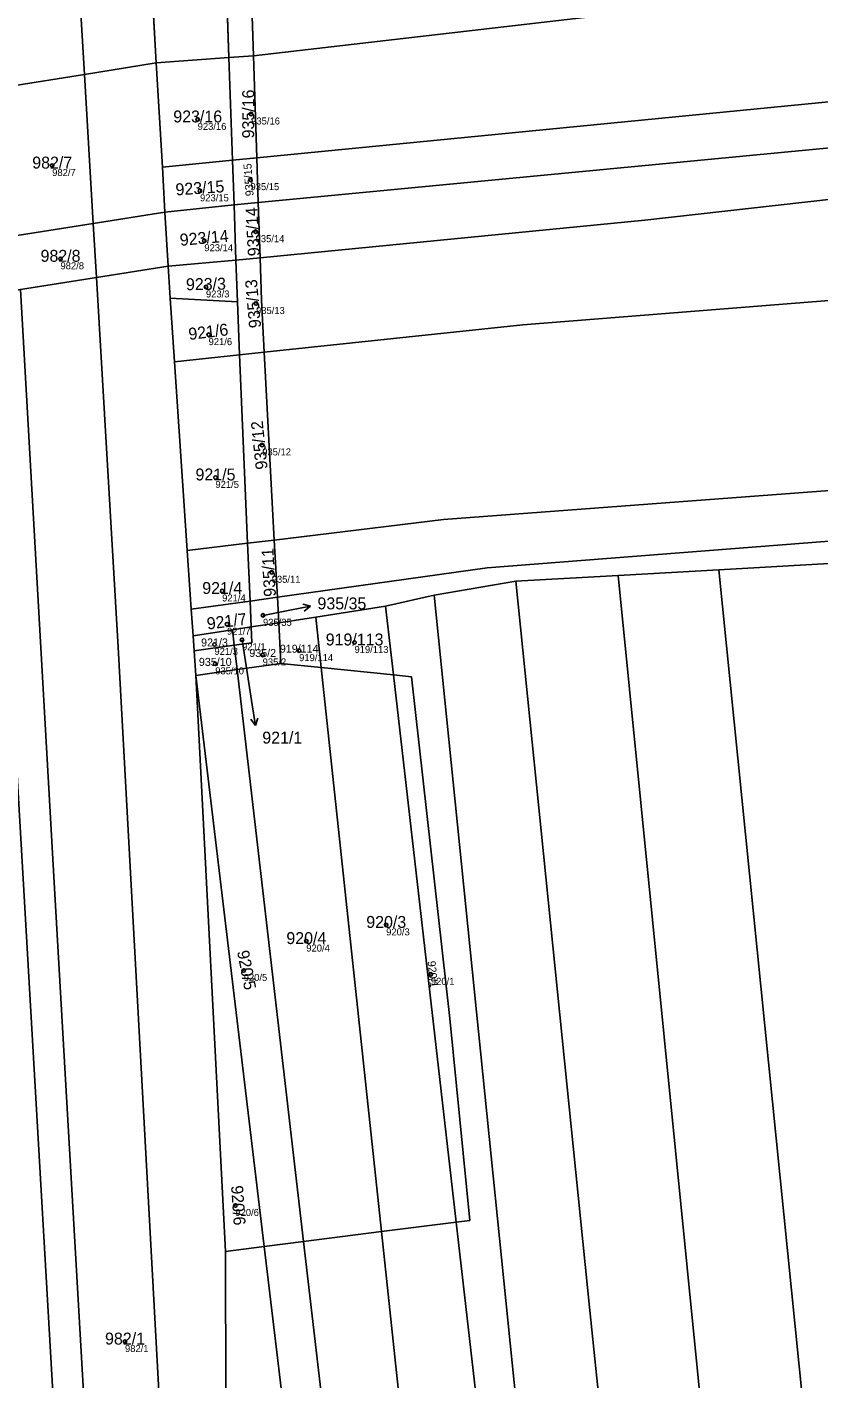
# Model space of a CAD drawing. Extents: x -603967 to -594699, y -1179315 to -1165625.
# Drawn here: x -595878.2 to -595765.5, y -1172425.9 to -1172233.4 of the extents above; entities that cross this region are included whole.
import ezdxf

# ---------------------------------------------------------------- set-up
doc = ezdxf.new("R2010")
doc.units = 0
for name, color, linetype in [('Definiční body', 7, 'Continuous'), ('Hranice parcel', 7, 'Continuous'), ('Parcelní čísla', 7, 'Continuous'), ('Polygon parcely', 7, 'Continuous'), ('Pop  PČ popisy', 7, 'Continuous'), ('Vnitřní kresba', 7, 'Continuous')]:
    doc.layers.add(name, color=color, linetype=linetype)

msp = doc.modelspace()

# ---------------------------------------------------------------- linework, layer by layer
at = {"layer": 'Definiční body'}
for centre in [(-595846.3, -1172245.76994), (-595853.92, -1172246.53994), (-595874.62, -1172253.10994), (-595846.4, -1172255.11994), (-595853.58, -1172256.70994), (-595845.67, -1172262.52994), (-595852.97, -1172263.81994), (-595873.44, -1172266.38994), (-595852.74, -1172270.39994), (-595845.61, -1172272.75994), (-595852.36, -1172277.18994), (-595844.73, -1172292.89994), (-595851.39, -1172297.52994), (-595843.38, -1172311.03994), (-595850.43, -1172313.69994), (-595844.62, -1172317.16994), (-595849.74, -1172318.42994), (-595851.53, -1172321.30994), (-595847.6, -1172320.64994), (-595831.6, -1172321.02994), (-595844.67, -1172322.80994), (-595839.48, -1172322.19994), (-595851.42, -1172324.07994), (-595827.09, -1172361.25994), (-595838.46, -1172363.55994), (-595847.36, -1172367.74994), (-595820.73, -1172368.29994), (-595848.55, -1172401.21994), (-595864.26, -1172420.59994)]:
    msp.add_circle(centre, 0.25, dxfattribs=at)
at = {"layer": 'Hranice parcel'}
for p, q in [((-595846.71, -1172214.8), (-595845.98, -1172237.49)), ((-595849.46, -1172237.74), (-595850.22, -1172215.46)), ((-595861.02, -1172217.5), (-595859.8, -1172238.47)), ((-595849.46, -1172237.74), (-595859.8, -1172238.47)), ((-595845.98, -1172237.49), (-595849.46, -1172237.74)), ((-595848.96, -1172252.35), (-595849.46, -1172237.74)), ((-595845.98, -1172237.49), (-595845.51, -1172252.01)), ((-595859.8, -1172238.47), (-595858.94, -1172253.33)), ((-595848.96, -1172252.35), (-595858.94, -1172253.33)), ((-595858.94, -1172253.33), (-595858.57, -1172259.73)), ((-595845.51, -1172252.01), (-595848.96, -1172252.35)), ((-595848.74, -1172258.71), (-595848.96, -1172252.35)), ((-595845.51, -1172252.01), (-595845.3, -1172258.35)), ((-595848.74, -1172258.71), (-595858.57, -1172259.73)), ((-595845.3, -1172258.35), (-595848.74, -1172258.71)), ((-595848.47, -1172266.56), (-595848.74, -1172258.71)), ((-595845.3, -1172258.35), (-595845.04, -1172266.26)), ((-595858.57, -1172259.73), (-595858.12, -1172267.42)), ((-595848.47, -1172266.56), (-595858.12, -1172267.42)), ((-595845.04, -1172266.26), (-595848.47, -1172266.56)), ((-595848.27, -1172272.5), (-595848.47, -1172266.56)), ((-595858.12, -1172267.42), (-595857.81, -1172271.97)), ((-595857.81, -1172271.97), (-595848.27, -1172272.5)), ((-595857.81, -1172271.97), (-595857.2, -1172281.06)), ((-595847.95, -1172280.07), (-595848.27, -1172272.5)), ((-595847.95, -1172280.07), (-595857.2, -1172281.06)), ((-595844.45, -1172279.7), (-595847.95, -1172280.07)), ((-595846.82, -1172306.9), (-595847.95, -1172280.07)), ((-595844.45, -1172279.7), (-595843.02, -1172306.44)), ((-595857.2, -1172281.06), (-595855.39, -1172307.95)), ((-595846.82, -1172306.9), (-595855.39, -1172307.95)), ((-595843.02, -1172306.44), (-595846.82, -1172306.9)), ((-595846.47, -1172315.13), (-595846.82, -1172306.9)), ((-595843.02, -1172306.44), (-595842.58, -1172314.58)), ((-595855.39, -1172307.95), (-595854.83, -1172316.3)), ((-595794.06, -1172311.49), (-595808.65, -1172312.32)), ((-595779.75, -1172310.67), (-595794.06, -1172311.49)), ((-595764.04, -1172309.77), (-595779.75, -1172310.67)), ((-595808.65, -1172312.32), (-595820.25, -1172314.31)), ((-595854.83, -1172316.3), (-595846.47, -1172315.13)), ((-595846.47, -1172315.13), (-595842.58, -1172314.58)), ((-595846.32, -1172318.82), (-595846.47, -1172315.13)), ((-595842.58, -1172314.58), (-595842.39, -1172318.22)), ((-595820.25, -1172314.31), (-595827.17, -1172315.88)), ((-595854.83, -1172316.3), (-595854.57, -1172320.09)), ((-595827.17, -1172315.88), (-595837.1, -1172317.41)), ((-595827.17, -1172315.88), (-595826.05, -1172325.65)), ((-595848.97, -1172319.23), (-595854.57, -1172320.09)), ((-595846.32, -1172318.82), (-595848.97, -1172319.23)), ((-595848.97, -1172319.23), (-595848.71, -1172321.43)), ((-595842.39, -1172318.22), (-595846.32, -1172318.82)), ((-595837.1, -1172317.41), (-595842.39, -1172318.22)), ((-595842.08, -1172324.02), (-595842.39, -1172318.22)), ((-595837.1, -1172317.41), (-595836.33, -1172324.6)), ((-595854.57, -1172320.09), (-595854.43, -1172322.24)), ((-595854.43, -1172322.24), (-595848.71, -1172321.43)), ((-595854.43, -1172322.24), (-595854.2, -1172325.73)), ((-595848.71, -1172321.43), (-595848.31, -1172324.9)), ((-595848.31, -1172324.9), (-595854.2, -1172325.73)), ((-595848.31, -1172324.9), (-595842.08, -1172324.02)), ((-595848.31, -1172324.9), (-595838.84, -1172406.35)), ((-595842.08, -1172324.02), (-595836.33, -1172324.6)), ((-595836.33, -1172324.6), (-595827.77, -1172404.94)), ((-595836.33, -1172324.6), (-595826.05, -1172325.65)), ((-595854.2, -1172325.73), (-595844.46, -1172407.06)), ((-595854.2, -1172325.73), (-595849.96, -1172407.76)), ((-595826.05, -1172325.65), (-595817.14, -1172403.59)), ((-595823.5, -1172325.91), (-595826.05, -1172325.65)), ((-595817.14, -1172403.59), (-595827.77, -1172404.94)), ((-595817.14, -1172403.59), (-595815.21, -1172403.34)), ((-595827.77, -1172404.94), (-595838.84, -1172406.35)), ((-595844.46, -1172407.06), (-595849.96, -1172407.76)), ((-595838.84, -1172406.35), (-595844.46, -1172407.06))]:
    msp.add_line(p, q, dxfattribs=at)
for points in [[(-595383.74, -1172165.52), (-595638.46, -1172221.48), (-595708, -1172221.43), (-595845.98, -1172237.49)], [(-595380.47, -1172179.08), (-595468.71, -1172200.16), (-595537.52, -1172214.35), (-595639.64, -1172231.83), (-595845.51, -1172252.01)], [(-595379.01, -1172185.19), (-595445.63, -1172201.3), (-595569.76, -1172226.91), (-595626.71, -1172235.67), (-595733.16, -1172247.62), (-595845.3, -1172258.35)], [(-595376.44, -1172194.09), (-595553.11, -1172231.59), (-595702.14, -1172250.98), (-595790.28, -1172260.88), (-595845.04, -1172266.26)], [(-595844.45, -1172279.7), (-595807.64, -1172275.77), (-595645.29, -1172262.9), (-595489.36, -1172234.14), (-595431.9, -1172222.29), (-595373.49, -1172206.02)], [(-595843.02, -1172306.44), (-595818.95, -1172303.5), (-595697.62, -1172294.38), (-595608.27, -1172285.4), (-595537.16, -1172274.43), (-595491.81, -1172262.75), (-595489.7, -1172262.62), (-595425.55, -1172247.98), (-595366.66, -1172230.12)], [(-595842.58, -1172314.58), (-595812.73, -1172310.4), (-595604.66, -1172294.14), (-595562.63, -1172287.86), (-595422.11, -1172255.41), (-595364.62, -1172236.79)], [(-595905.51, -1172245.87), (-595896.2, -1172244.36), (-595885.25, -1172242.59), (-595880.78, -1172241.87), (-595870.02, -1172240.13), (-595859.8, -1172238.47)], [(-595904.23, -1172267.03), (-595894.97, -1172265.55), (-595884.02, -1172263.8), (-595879.58, -1172263.09), (-595868.78, -1172261.36), (-595858.57, -1172259.73)], [(-595845.04, -1172266.26), (-595844.85, -1172272.27), (-595844.45, -1172279.7)], [(-595858.12, -1172267.42), (-595868.33, -1172269.05), (-595879.14, -1172270.77), (-595883.58, -1172271.48), (-595894.52, -1172273.23), (-595903.73, -1172274.7)], [(-595766.98, -1172607.5), (-595776.11, -1172491.96), (-595794.06, -1172311.49)], [(-595751.21, -1172606.72), (-595761.25, -1172494.24), (-595779.75, -1172310.67)], [(-595781.02, -1172608.2), (-595791.56, -1172479.47), (-595798.11, -1172416.19), (-595808.65, -1172312.32)], [(-595793.19, -1172608.8), (-595802.86, -1172485.78), (-595820.25, -1172314.31)], [(-595848.71, -1172321.43), (-595846.23, -1172321.08), (-595846.32, -1172318.82)], [(-595815.21, -1172403.34), (-595818.04, -1172374.6), (-595823.5, -1172325.91)], [(-595799.91, -1172609.13), (-595807.43, -1172488.53), (-595817.14, -1172403.59)], [(-595810.48, -1172609.66), (-595818.64, -1172490.59), (-595827.77, -1172404.94)], [(-595849.96, -1172407.76), (-595849.84, -1172449.1), (-595845.61, -1172543.49)], [(-595828.51, -1172600.4), (-595834.41, -1172491.04), (-595844.46, -1172407.06)], [(-595822.45, -1172603.51), (-595829.61, -1172485.78), (-595838.84, -1172406.35)]]:
    msp.add_lwpolyline(points, dxfattribs=at)
at = {"layer": 'Polygon parcely'}
for points in [[(-595387.26, -1172151.26), (-595389.01, -1172144.16), (-595556.76, -1172181.45), (-595636.89, -1172202.33), (-595718.82, -1172202.48), (-595842.05, -1172213.92), (-595846.71, -1172214.8), (-595845.98, -1172237.49), (-595708, -1172221.43), (-595638.46, -1172221.48), (-595383.74, -1172165.52)], [(-595383.74, -1172165.52), (-595638.46, -1172221.48), (-595708, -1172221.43), (-595845.98, -1172237.49), (-595845.51, -1172252.01), (-595639.64, -1172231.83), (-595537.52, -1172214.35), (-595468.71, -1172200.16), (-595380.47, -1172179.08), (-595381.35, -1172173.98)], [(-595537.52, -1172214.35), (-595639.64, -1172231.83), (-595845.51, -1172252.01), (-595845.3, -1172258.35), (-595733.16, -1172247.62), (-595626.71, -1172235.67), (-595569.76, -1172226.91), (-595445.63, -1172201.3), (-595379.01, -1172185.19), (-595380.47, -1172179.08), (-595468.71, -1172200.16)], [(-595445.63, -1172201.3), (-595569.76, -1172226.91), (-595626.71, -1172235.67), (-595733.16, -1172247.62), (-595845.3, -1172258.35), (-595845.04, -1172266.26), (-595790.28, -1172260.88), (-595702.14, -1172250.98), (-595553.11, -1172231.59), (-595376.44, -1172194.09), (-595379.01, -1172185.19)], [(-595790.28, -1172260.88), (-595845.04, -1172266.26), (-595844.85, -1172272.27), (-595844.45, -1172279.7), (-595807.64, -1172275.77), (-595645.29, -1172262.9), (-595489.36, -1172234.14), (-595431.9, -1172222.29), (-595373.49, -1172206.02), (-595376.44, -1172194.09), (-595553.11, -1172231.59), (-595702.14, -1172250.98)], [(-595489.7, -1172262.62), (-595425.55, -1172247.98), (-595366.66, -1172230.12), (-595367.96, -1172225.59), (-595372.33, -1172210.16), (-595373.49, -1172206.02), (-595431.9, -1172222.29), (-595489.36, -1172234.14), (-595645.29, -1172262.9), (-595807.64, -1172275.77), (-595844.45, -1172279.7), (-595843.02, -1172306.44), (-595818.95, -1172303.5), (-595697.62, -1172294.38), (-595608.27, -1172285.4), (-595537.16, -1172274.43), (-595491.81, -1172262.75)], [(-595846.71, -1172214.8), (-595850.22, -1172215.46), (-595849.46, -1172237.74), (-595845.98, -1172237.49)], [(-595850.22, -1172215.46), (-595861.02, -1172217.5), (-595859.8, -1172238.47), (-595849.46, -1172237.74)], [(-595880.78, -1172241.87), (-595870.02, -1172240.13), (-595859.8, -1172238.47), (-595861.02, -1172217.5), (-595871.25, -1172219.15), (-595881.97, -1172220.87), (-595886.47, -1172221.59), (-595897.42, -1172223.35), (-595906.57, -1172224.82), (-595905.51, -1172245.87), (-595896.2, -1172244.36), (-595885.25, -1172242.59)], [(-595604.66, -1172294.14), (-595562.63, -1172287.86), (-595422.11, -1172255.41), (-595364.62, -1172236.79), (-595366.66, -1172230.12), (-595425.55, -1172247.98), (-595489.7, -1172262.62), (-595491.81, -1172262.75), (-595537.16, -1172274.43), (-595608.27, -1172285.4), (-595697.62, -1172294.38), (-595818.95, -1172303.5), (-595843.02, -1172306.44), (-595842.58, -1172314.58), (-595812.73, -1172310.4)], [(-595858.94, -1172253.33), (-595848.96, -1172252.35), (-595849.46, -1172237.74), (-595859.8, -1172238.47)], [(-595849.46, -1172237.74), (-595848.96, -1172252.35), (-595845.51, -1172252.01), (-595845.98, -1172237.49)], [(-595884.02, -1172263.8), (-595879.58, -1172263.09), (-595868.78, -1172261.36), (-595858.57, -1172259.73), (-595858.94, -1172253.33), (-595859.8, -1172238.47), (-595870.02, -1172240.13), (-595880.78, -1172241.87), (-595885.25, -1172242.59), (-595896.2, -1172244.36), (-595905.51, -1172245.87), (-595905.11, -1172253.75), (-595904.72, -1172259.65), (-595904.23, -1172267.03), (-595894.97, -1172265.55)], [(-595848.96, -1172252.35), (-595858.94, -1172253.33), (-595858.57, -1172259.73), (-595848.74, -1172258.71)], [(-595845.51, -1172252.01), (-595848.96, -1172252.35), (-595848.74, -1172258.71), (-595845.3, -1172258.35)], [(-595848.47, -1172266.56), (-595848.74, -1172258.71), (-595858.57, -1172259.73), (-595858.12, -1172267.42)], [(-595845.3, -1172258.35), (-595848.74, -1172258.71), (-595848.47, -1172266.56), (-595845.04, -1172266.26)], [(-595858.12, -1172267.42), (-595858.57, -1172259.73), (-595868.78, -1172261.36), (-595879.58, -1172263.09), (-595884.02, -1172263.8), (-595894.97, -1172265.55), (-595904.23, -1172267.03), (-595903.73, -1172274.7), (-595894.52, -1172273.23), (-595883.58, -1172271.48), (-595879.14, -1172270.77), (-595868.33, -1172269.05)], [(-595848.27, -1172272.5), (-595848.47, -1172266.56), (-595858.12, -1172267.42), (-595857.81, -1172271.97)], [(-595845.04, -1172266.26), (-595848.47, -1172266.56), (-595848.27, -1172272.5), (-595847.95, -1172280.07), (-595844.45, -1172279.7), (-595844.85, -1172272.27)], [(-595847.95, -1172280.07), (-595848.27, -1172272.5), (-595857.81, -1172271.97), (-595857.2, -1172281.06)], [(-595847.95, -1172280.07), (-595857.2, -1172281.06), (-595855.39, -1172307.95), (-595846.82, -1172306.9)], [(-595844.45, -1172279.7), (-595847.95, -1172280.07), (-595846.82, -1172306.9), (-595843.02, -1172306.44)], [(-595846.47, -1172315.13), (-595846.82, -1172306.9), (-595855.39, -1172307.95), (-595854.83, -1172316.3)], [(-595842.58, -1172314.58), (-595843.02, -1172306.44), (-595846.82, -1172306.9), (-595846.47, -1172315.13)], [(-595794.06, -1172311.49), (-595808.65, -1172312.32), (-595798.11, -1172416.19), (-595791.56, -1172479.47), (-595781.02, -1172608.2), (-595766.98, -1172607.5), (-595776.11, -1172491.96)], [(-595779.75, -1172310.67), (-595794.06, -1172311.49), (-595776.11, -1172491.96), (-595766.98, -1172607.5), (-595751.21, -1172606.72), (-595761.25, -1172494.24)], [(-595779.75, -1172310.67), (-595761.25, -1172494.24), (-595751.21, -1172606.72), (-595734.9, -1172605.67), (-595764.04, -1172309.77)], [(-595781.02, -1172608.2), (-595791.56, -1172479.47), (-595798.11, -1172416.19), (-595808.65, -1172312.32), (-595820.25, -1172314.31), (-595802.86, -1172485.78), (-595793.19, -1172608.8)], [(-595854.57, -1172320.09), (-595848.97, -1172319.23), (-595846.32, -1172318.82), (-595846.47, -1172315.13), (-595854.83, -1172316.3)], [(-595846.32, -1172318.82), (-595842.39, -1172318.22), (-595842.58, -1172314.58), (-595846.47, -1172315.13)], [(-595793.19, -1172608.8), (-595802.86, -1172485.78), (-595820.25, -1172314.31), (-595827.17, -1172315.88), (-595826.05, -1172325.65), (-595823.5, -1172325.91), (-595818.04, -1172374.6), (-595815.21, -1172403.34), (-595817.14, -1172403.59), (-595807.43, -1172488.53), (-595799.91, -1172609.13)], [(-595836.33, -1172324.6), (-595826.05, -1172325.65), (-595827.17, -1172315.88), (-595837.1, -1172317.41)], [(-595848.97, -1172319.23), (-595854.57, -1172320.09), (-595854.43, -1172322.24), (-595848.71, -1172321.43)], [(-595846.23, -1172321.08), (-595846.32, -1172318.82), (-595848.97, -1172319.23), (-595848.71, -1172321.43)], [(-595848.31, -1172324.9), (-595842.08, -1172324.02), (-595842.39, -1172318.22), (-595846.32, -1172318.82), (-595846.23, -1172321.08), (-595848.71, -1172321.43)], [(-595836.33, -1172324.6), (-595837.1, -1172317.41), (-595842.39, -1172318.22), (-595842.08, -1172324.02)], [(-595854.2, -1172325.73), (-595848.31, -1172324.9), (-595848.71, -1172321.43), (-595854.43, -1172322.24)], [(-595848.31, -1172324.9), (-595854.2, -1172325.73), (-595844.46, -1172407.06), (-595838.84, -1172406.35)], [(-595838.84, -1172406.35), (-595827.77, -1172404.94), (-595836.33, -1172324.6), (-595842.08, -1172324.02), (-595848.31, -1172324.9)], [(-595827.77, -1172404.94), (-595817.14, -1172403.59), (-595826.05, -1172325.65), (-595836.33, -1172324.6)], [(-595849.96, -1172407.76), (-595844.46, -1172407.06), (-595854.2, -1172325.73)], [(-595818.04, -1172374.6), (-595823.5, -1172325.91), (-595826.05, -1172325.65), (-595817.14, -1172403.59), (-595815.21, -1172403.34)], [(-595807.43, -1172488.53), (-595817.14, -1172403.59), (-595827.77, -1172404.94), (-595818.64, -1172490.59), (-595810.48, -1172609.66), (-595799.91, -1172609.13)], [(-595818.64, -1172490.59), (-595827.77, -1172404.94), (-595838.84, -1172406.35), (-595829.61, -1172485.78), (-595822.45, -1172603.51), (-595810.48, -1172609.66)], [(-595834.41, -1172491.04), (-595844.46, -1172407.06), (-595849.96, -1172407.76), (-595849.84, -1172449.1), (-595845.61, -1172543.49), (-595838.28, -1172595.38), (-595828.51, -1172600.4)], [(-595822.45, -1172603.51), (-595829.61, -1172485.78), (-595838.84, -1172406.35), (-595844.46, -1172407.06), (-595834.41, -1172491.04), (-595828.51, -1172600.4)]]:
    msp.add_lwpolyline(points, close=True, dxfattribs=at)
for points in [[(-595887.85, -1172569.82), (-595877.77, -1172576.26), (-595865.48, -1172584.11), (-595861.01, -1172586.97), (-595850.29, -1172593.82), (-595837.33, -1172602.09), (-595838.28, -1172595.38), (-595845.61, -1172543.49), (-595849.84, -1172449.1), (-595849.96, -1172407.76), (-595854.2, -1172325.73), (-595854.43, -1172322.24), (-595854.57, -1172320.09), (-595854.83, -1172316.3), (-595855.39, -1172307.95), (-595857.2, -1172281.06), (-595857.81, -1172271.97), (-595858.12, -1172267.42), (-595868.33, -1172269.05), (-595879.14, -1172270.77)], [(-595604.66, -1172294.14), (-595812.73, -1172310.4), (-595842.58, -1172314.58), (-595842.39, -1172318.22), (-595837.1, -1172317.41), (-595827.17, -1172315.88), (-595820.25, -1172314.31), (-595808.65, -1172312.32), (-595794.06, -1172311.49), (-595779.75, -1172310.67), (-595764.04, -1172309.77)]]:
    msp.add_lwpolyline(points, dxfattribs=at)
at = {"layer": 'Pop  PČ popisy'}
for p, q in [((-595844.62, -1172317.17), (-595840.82, -1172316.45)), ((-595840.82, -1172316.45), (-595837.874, -1172315.877)), ((-595837.874, -1172315.877), (-595838.953, -1172315.577)), ((-595837.874, -1172315.877), (-595838.762, -1172316.56)), ((-595847.6, -1172320.65), (-595846.18, -1172329.9)), ((-595846.18, -1172329.9), (-595845.711, -1172332.864)), ((-595845.711, -1172332.864), (-595846.362, -1172331.953)), ((-595845.711, -1172332.864), (-595845.373, -1172331.797))]:
    msp.add_line(p, q, dxfattribs=at)
at = {"layer": 'Vnitřní kresba'}
for p, q in [((-595871.25, -1172219.15), (-595870.02, -1172240.13)), ((-595870.02, -1172240.13), (-595868.78, -1172261.36)), ((-595868.78, -1172261.36), (-595868.33, -1172269.05)), ((-595868.33, -1172269.05), (-595865.25, -1172321.68)), ((-595874.36, -1172355.21), (-595879.14, -1172270.77)), ((-595872.26, -1172467), (-595883.58, -1172271.48)), ((-595865.25, -1172321.68), (-595850.29, -1172593.82)), ((-595861.01, -1172586.97), (-595874.36, -1172355.21))]:
    msp.add_line(p, q, dxfattribs=at)

# ---------------------------------------------------------------- texts
at = {"layer": 'Definiční body'}
for s, p in [('923/16', (-595853.92, -1172248.029)), ('935/16', (-595846.3, -1172247.259)), ('982/7', (-595874.62, -1172254.599)), ('935/15', (-595846.4, -1172256.609)), ('923/15', (-595853.58, -1172258.199)), ('935/14', (-595845.67, -1172264.019)), ('923/14', (-595852.97, -1172265.309)), ('982/8', (-595873.44, -1172267.879)), ('923/3', (-595852.74, -1172271.889)), ('935/13', (-595845.61, -1172274.249)), ('921/6', (-595852.36, -1172278.679)), ('935/12', (-595844.73, -1172294.389)), ('921/5', (-595851.39, -1172299.019)), ('935/11', (-595843.38, -1172312.529)), ('921/4', (-595850.43, -1172315.189)), ('921/7', (-595849.74, -1172319.919)), ('935/35', (-595844.62, -1172318.659)), ('921/1', (-595847.6, -1172322.139)), ('921/3', (-595851.53, -1172322.799)), ('919/114', (-595839.48, -1172323.689)), ('919/113', (-595831.6, -1172322.519)), ('935/10', (-595851.42, -1172325.569)), ('935/2', (-595844.67, -1172324.299)), ('920/3', (-595827.09, -1172362.749)), ('920/4', (-595838.46, -1172365.049)), ('920/5', (-595847.36, -1172369.239)), ('920/1', (-595820.73, -1172369.789)), ('920/6', (-595848.55, -1172402.709)), ('982/1', (-595864.26, -1172422.089))]:
    msp.add_text(s, height=0.999996, dxfattribs=at).set_placement(p)
at = {"layer": 'Parcelní čísla'}
for s, height, rotation, p in [('935/16', 1.699998, 90, (-595845.875, -1172249.236)), ('935/15', 1.14, 94, (-595845.953, -1172257.418)), ('923/15', 1.699998, 4, (-595857.008, -1172257.375)), ('935/14', 1.699998, 92.9999972, (-595845.064, -1172265.969)), ('923/14', 1.699998, 5, (-595856.386, -1172264.545)), ('923/3', 1.699998, 1, (-595855.568, -1172270.874)), ('935/13', 1.699998, 95, (-595844.884, -1172276.176)), ('921/6', 1.699998, 7, (-595855.123, -1172277.957)), ('935/12', 1.699998, 96, (-595843.944, -1172296.302)), ('935/11', 1.699998, 92.9999972, (-595842.774, -1172314.479)), ('921/7', 1.699998, 7, (-595852.503, -1172319.197)), ('920/5', 1.699998, 281, (-595848.318, -1172365.047)), ('920/1', 1.14, 275.9999972, (-595821.212, -1172366.438)), ('920/6', 1.699998, 274, (-595849.171, -1172398.42))]:
    msp.add_text(s, height=height, rotation=rotation, dxfattribs=at).set_placement(p)
for s, height, p in [('923/16', 1.699998, (-595857.386, -1172246.965)), ('982/7', 1.699998, (-595877.456, -1172253.535)), ('982/8', 1.699998, (-595876.276, -1172266.815)), ('921/5', 1.699998, (-595854.226, -1172297.955)), ('921/4', 1.699998, (-595853.266, -1172314.125)), ('935/35', 1.699998, (-595836.87, -1172316.315)), ('921/3', 1.14, (-595853.431, -1172321.595)), ('919/113', 1.699998, (-595835.696, -1172321.455)), ('935/2', 1.14, (-595846.571, -1172323.095)), ('919/114', 1.14, (-595842.227, -1172322.485)), ('935/10', 1.14, (-595853.744, -1172324.365)), ('921/1', 1.699998, (-595844.72, -1172335.435)), ('920/3', 1.699998, (-595829.926, -1172361.685)), ('920/4', 1.699998, (-595841.296, -1172363.985)), ('982/1', 1.699998, (-595867.096, -1172421.025))]:
    msp.add_text(s, height=height, dxfattribs=at).set_placement(p)

doc.saveas('drawing.dxf')
